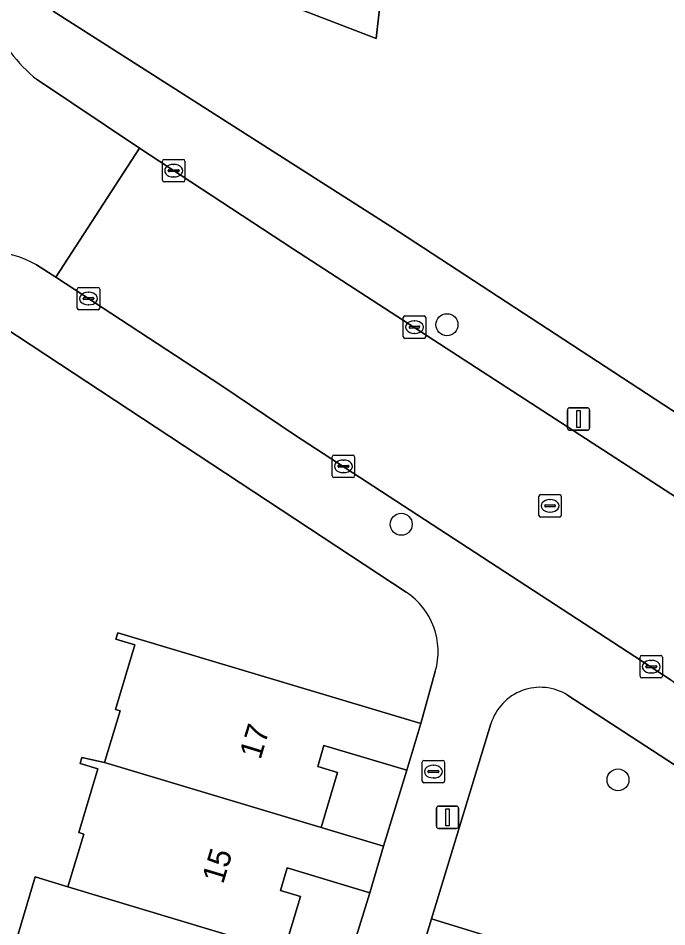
# Model space of a CAD drawing. Extents: x 162184 to 163154, y 385507 to 386516.
# Drawn here: x 162638.71 to 162667.61, y 386298.98 to 386339.47 of the extents above; entities that cross this region are included whole.
import ezdxf

# ---------------------------------------------------------------- set-up
doc = ezdxf.new("R2010")
doc.units = 0
for name, color, linetype in [('IMGEO_Boom', 7, 'Continuous'), ('IMGEO_Brandkraan', 7, 'Continuous'), ('IMGEO_Erf', 7, 'Continuous'), ('IMGEO_Groenvoorziening', 7, 'Continuous'), ('IMGEO_Kolk', 7, 'Continuous'), ('IMGEO_Lichtmast', 7, 'Continuous'), ('IMGEO_Pand', 7, 'Continuous'), ('IMGEO_Pand_nummerreeks', 7, 'Continuous'), ('IMGEO_Parkeervlak_open', 7, 'Continuous'), ('IMGEO_Rijbaan_lokaal_gesloten', 7, 'Continuous'), ('IMGEO_Rijbaan_lokaal_open', 7, 'Continuous'), ('IMGEO_Rioolput', 7, 'Continuous'), ('IMGEO_Voetpad_open', 7, 'Continuous')]:
    doc.layers.add(name, color=color, linetype=linetype)

msp = doc.modelspace()

# ---------------------------------------------------------------- linework, layer by layer
at = {"layer": 'IMGEO_Boom'}
for centre in [(162657.81, 386325.813), (162655.774, 386316.92), (162665.432, 386305.529)]:
    msp.add_circle(centre, 0.489, dxfattribs=at)
at = {"layer": 'IMGEO_Brandkraan'}
for p, q in [((162656.707, 386305.47), (162656.707, 386306.322)), ((162656.782, 386306.396), (162657.634, 386306.396)), ((162657.195, 386306.176), (162657.22, 386306.176)), ((162657.708, 386306.322), (162657.708, 386305.47)), ((162656.966, 386305.89), (162656.966, 386305.902)), ((162657.404, 386305.853), (162657.006, 386305.853)), ((162657.009, 386305.939), (162657.407, 386305.939)), ((162657.45, 386305.902), (162657.45, 386305.89)), ((162657.634, 386305.396), (162656.782, 386305.396)), ((162657.218, 386305.616), (162657.193, 386305.616))]:
    msp.add_line(p, q, dxfattribs=at)
for points in [[(162656.707, 386305.47), (162656.707, 386306.322)], [(162656.782, 386306.396), (162657.634, 386306.396)], [(162657.708, 386306.322), (162657.708, 386305.47)], [(162657.634, 386305.396), (162656.782, 386305.396)]]:
    msp.add_lwpolyline(points, dxfattribs=at)
for centre, radius, start, end in [((162656.784, 386306.32), 0.0765, 91.552, 178.448), ((162656.784, 386306.32), 0.0765, 91.552, 178.448), ((162657.632, 386306.32), 0.0765, 1.552, 88.448), ((162657.632, 386306.32), 0.0765, 1.552, 88.448), ((162657.006, 386305.899), 0.0403, 85.8775, 175.7526), ((162657.003, 386305.889), 0.0366, 178.938, 274.7102), ((162657.407, 386305.896), 0.043, 264.8664, 352.4533), ((162657.411, 386305.901), 0.0386, 1.7309, 96.639), ((162656.784, 386305.472), 0.0765, 181.552, 268.448), ((162656.784, 386305.472), 0.0765, 181.552, 268.448), ((162657.632, 386305.472), 0.0765, 271.552, 358.448), ((162657.632, 386305.472), 0.0765, 271.552, 358.448)]:
    msp.add_arc(centre, radius, start, end, dxfattribs=at)
for centre, major_axis, ratio, start_param, end_param in [((162657.194, 386305.896), (-0.387, 0.002), 0.722429, 4.712389, 7.853982), ((162657.219, 386305.896), (-0.39, 0.002), 0.717154, 1.570796, 4.712389)]:
    msp.add_ellipse(centre, major_axis=major_axis, ratio=ratio, start_param=start_param, end_param=end_param, dxfattribs=at)
at = {"layer": 'IMGEO_Erf'}
for points in [[(162655.987, 386313.896), (162638.065, 386325.703), (162637.869, 386325.818), (162637.664, 386325.916), (162637.451, 386325.995), (162637.232, 386326.054), (162637.008, 386326.093), (162636.781, 386326.113), (162636.554, 386326.112), (162636.328, 386326.091), (162636.105, 386326.049), (162635.886, 386325.988), (162635.673, 386325.908), (162635.469, 386325.809), (162635.274, 386325.692), (162635.091, 386325.558), (162634.92, 386325.408), (162634.763, 386325.244), (162634.621, 386325.066), (162634.496, 386324.876), (162634.389, 386324.676), (162634.3, 386324.467), (162634.243, 386324.299), (162615.574, 386261.809)], [(162636.168, 386290.216), (162637.812, 386295.692), (162639.466, 386301.2), (162640.924, 386300.762), (162641.628, 386303.109), (162641.408, 386303.175), (162642.259, 386306.017), (162641.462, 386306.255), (162641.544, 386306.528), (162642.559, 386306.303), (162643.248, 386308.605), (162643.038, 386308.668), (162643.902, 386311.553), (162643.063, 386311.804), (162643.146, 386312.081), (162656.644, 386308.039), (162657.293, 386310.356)]]:
    msp.add_lwpolyline(points, dxfattribs=at)
for points in [[(162656.021, 386305.958), (162652.333, 386307.063), (162652.052, 386306.122), (162652.942, 386305.855), (162652.208, 386303.404), (162654.99, 386302.571)], [(162654.37, 386300.5), (162650.696, 386301.601), (162650.395, 386300.595), (162651.283, 386300.329), (162650.546, 386297.868), (162653.3, 386297.043)]]:
    msp.add_lwpolyline(points, close=True, dxfattribs=at)
msp.add_arc((162654.234, 386311.238), 3.184, 343.9122, 56.5885, dxfattribs=at)
at = {"layer": 'IMGEO_Groenvoorziening'}
for points in [[(162673.026, 386401.348), (162668.545, 386399.579), (162662.69, 386397.203), (162661.948, 386398.487), (162661.514, 386398.294), (162661.346, 386398.093), (162654.65, 386338.568), (162649.904, 386340.412), (162644.032, 386342.597), (162638.75, 386344.529), (162638.585, 386343.109)], [(162640.264, 386339.786), (162655.308, 386330.194), (162684.39, 386311.194), (162688.102, 386316.833)], [(162659.773, 386308.026), (162657.12, 386299.333), (162661.604, 386297.949), (162690.052, 386289.172), (162691.308, 386290.98), (162663.186, 386309.305)], [(162661.604, 386297.949), (162657.12, 386299.333), (162653.011, 386285.784)]]:
    msp.add_lwpolyline(points, dxfattribs=at)
msp.add_arc((162661.97, 386307.356), 2.297, 58.0433, 163.043, dxfattribs=at)
at = {"layer": 'IMGEO_Kolk'}
for p, q in [((162645.209, 386333.18), (162646.061, 386333.18)), ((162645.134, 386332.254), (162645.134, 386333.106)), ((162645.622, 386332.96), (162645.647, 386332.96)), ((162646.135, 386333.106), (162646.135, 386332.254)), ((162645.393, 386332.674), (162645.393, 386332.686)), ((162645.831, 386332.637), (162645.433, 386332.637)), ((162645.436, 386332.723), (162645.834, 386332.723)), ((162645.645, 386332.4), (162645.62, 386332.4)), ((162645.877, 386332.686), (162645.877, 386332.674)), ((162646.061, 386332.18), (162645.209, 386332.18)), ((162641.339, 386326.552), (162641.339, 386327.404)), ((162641.414, 386327.478), (162642.266, 386327.478)), ((162641.827, 386327.258), (162641.852, 386327.258)), ((162642.34, 386327.404), (162642.34, 386326.552)), ((162641.598, 386326.972), (162641.598, 386326.984)), ((162642.036, 386326.935), (162641.638, 386326.935)), ((162641.641, 386327.021), (162642.039, 386327.021)), ((162641.85, 386326.698), (162641.825, 386326.698)), ((162642.082, 386326.984), (162642.082, 386326.972)), ((162642.266, 386326.478), (162641.414, 386326.478)), ((162655.866, 386325.279), (162655.866, 386326.131)), ((162655.941, 386326.205), (162656.793, 386326.205)), ((162656.354, 386325.985), (162656.379, 386325.985)), ((162656.867, 386326.131), (162656.867, 386325.279)), ((162656.125, 386325.699), (162656.125, 386325.711)), ((162656.563, 386325.662), (162656.165, 386325.662)), ((162656.168, 386325.748), (162656.566, 386325.748)), ((162656.609, 386325.711), (162656.609, 386325.699)), ((162656.793, 386325.205), (162655.941, 386325.205)), ((162656.377, 386325.425), (162656.352, 386325.425)), ((162652.698, 386319.074), (162652.698, 386319.926)), ((162652.773, 386320), (162653.625, 386320)), ((162653.699, 386319.926), (162653.699, 386319.074)), ((162652.957, 386319.494), (162652.957, 386319.506)), ((162653.395, 386319.457), (162652.997, 386319.457)), ((162653, 386319.543), (162653.398, 386319.543)), ((162653.186, 386319.78), (162653.211, 386319.78)), ((162653.441, 386319.506), (162653.441, 386319.494)), ((162653.625, 386319), (162652.773, 386319)), ((162653.209, 386319.22), (162653.184, 386319.22)), ((162666.413, 386310.145), (162666.413, 386310.997)), ((162666.488, 386311.071), (162667.34, 386311.071)), ((162667.414, 386310.997), (162667.414, 386310.145)), ((162666.672, 386310.565), (162666.672, 386310.577)), ((162667.11, 386310.528), (162666.712, 386310.528)), ((162666.715, 386310.614), (162667.113, 386310.614)), ((162666.901, 386310.851), (162666.926, 386310.851)), ((162667.156, 386310.577), (162667.156, 386310.565)), ((162666.924, 386310.291), (162666.899, 386310.291)), ((162667.34, 386310.071), (162666.488, 386310.071))]:
    msp.add_line(p, q, dxfattribs=at)
for points in [[(162645.209, 386333.18), (162646.061, 386333.18)], [(162645.134, 386332.254), (162645.134, 386333.106)], [(162646.135, 386333.106), (162646.135, 386332.254)], [(162646.061, 386332.18), (162645.209, 386332.18)], [(162641.339, 386326.552), (162641.339, 386327.404)], [(162641.414, 386327.478), (162642.266, 386327.478)], [(162642.34, 386327.404), (162642.34, 386326.552)], [(162642.266, 386326.478), (162641.414, 386326.478)], [(162655.866, 386325.279), (162655.866, 386326.131)], [(162655.941, 386326.205), (162656.793, 386326.205)], [(162656.867, 386326.131), (162656.867, 386325.279)], [(162656.793, 386325.205), (162655.941, 386325.205)], [(162652.698, 386319.074), (162652.698, 386319.926)], [(162652.773, 386320), (162653.625, 386320)], [(162653.699, 386319.926), (162653.699, 386319.074)], [(162653.625, 386319), (162652.773, 386319)], [(162666.413, 386310.145), (162666.413, 386310.997)], [(162666.488, 386311.071), (162667.34, 386311.071)], [(162667.414, 386310.997), (162667.414, 386310.145)], [(162667.34, 386310.071), (162666.488, 386310.071)]]:
    msp.add_lwpolyline(points, dxfattribs=at)
for centre, radius, start, end in [((162645.211, 386333.104), 0.0765, 91.552, 178.448), ((162645.211, 386333.104), 0.0765, 91.552, 178.448), ((162646.059, 386333.104), 0.0765, 1.552, 88.448), ((162646.059, 386333.104), 0.0765, 1.552, 88.448), ((162645.433, 386332.683), 0.0403, 85.8775, 175.7526), ((162645.43, 386332.673), 0.0366, 178.938, 274.7102), ((162645.834, 386332.68), 0.043, 264.8664, 352.4533), ((162645.838, 386332.685), 0.0386, 1.7309, 96.639), ((162645.211, 386332.256), 0.0765, 181.552, 268.448), ((162645.211, 386332.256), 0.0765, 181.552, 268.448), ((162646.059, 386332.256), 0.0765, 271.552, 358.448), ((162646.059, 386332.256), 0.0765, 271.552, 358.448), ((162641.416, 386327.402), 0.0765, 91.552, 178.448), ((162641.416, 386327.402), 0.0765, 91.552, 178.448), ((162642.264, 386327.402), 0.0765, 1.552, 88.448), ((162642.264, 386327.402), 0.0765, 1.552, 88.448), ((162641.638, 386326.981), 0.0403, 85.8775, 175.7526), ((162641.635, 386326.971), 0.0366, 178.938, 274.7102), ((162642.039, 386326.978), 0.043, 264.8664, 352.4533), ((162642.043, 386326.983), 0.0386, 1.7309, 96.639), ((162641.416, 386326.554), 0.0765, 181.552, 268.448), ((162641.416, 386326.554), 0.0765, 181.552, 268.448), ((162642.264, 386326.554), 0.0765, 271.552, 358.448), ((162642.264, 386326.554), 0.0765, 271.552, 358.448), ((162655.943, 386326.129), 0.0765, 91.552, 178.448), ((162655.943, 386326.129), 0.0765, 91.552, 178.448), ((162656.791, 386326.129), 0.0765, 1.552, 88.448), ((162656.791, 386326.129), 0.0765, 1.552, 88.448), ((162656.165, 386325.708), 0.0403, 85.8775, 175.7526), ((162656.162, 386325.698), 0.0366, 178.938, 274.7102), ((162656.566, 386325.705), 0.043, 264.8664, 352.4533), ((162656.57, 386325.71), 0.0386, 1.7309, 96.639), ((162655.943, 386325.281), 0.0765, 181.552, 268.448), ((162655.943, 386325.281), 0.0765, 181.552, 268.448), ((162656.791, 386325.281), 0.0765, 271.552, 358.448), ((162656.791, 386325.281), 0.0765, 271.552, 358.448), ((162652.775, 386319.924), 0.0765, 91.552, 178.448), ((162652.775, 386319.924), 0.0765, 91.552, 178.448), ((162653.623, 386319.924), 0.0765, 1.552, 88.448), ((162653.623, 386319.924), 0.0765, 1.552, 88.448), ((162652.997, 386319.503), 0.0403, 85.8775, 175.7526), ((162652.994, 386319.493), 0.0366, 178.938, 274.7102), ((162653.398, 386319.5), 0.043, 264.8664, 352.4533), ((162653.402, 386319.505), 0.0386, 1.7309, 96.639), ((162652.775, 386319.076), 0.0765, 181.552, 268.448), ((162652.775, 386319.076), 0.0765, 181.552, 268.448), ((162653.623, 386319.076), 0.0765, 271.552, 358.448), ((162653.623, 386319.076), 0.0765, 271.552, 358.448), ((162666.49, 386310.995), 0.0765, 91.552, 178.448), ((162666.49, 386310.995), 0.0765, 91.552, 178.448), ((162667.338, 386310.995), 0.0765, 1.552, 88.448), ((162667.338, 386310.995), 0.0765, 1.552, 88.448), ((162666.712, 386310.574), 0.0403, 85.8775, 175.7526), ((162666.709, 386310.564), 0.0366, 178.938, 274.7102), ((162667.113, 386310.571), 0.043, 264.8664, 352.4533), ((162667.117, 386310.576), 0.0386, 1.7309, 96.639), ((162666.49, 386310.147), 0.0765, 181.552, 268.448), ((162666.49, 386310.147), 0.0765, 181.552, 268.448), ((162667.338, 386310.147), 0.0765, 271.552, 358.448), ((162667.338, 386310.147), 0.0765, 271.552, 358.448)]:
    msp.add_arc(centre, radius, start, end, dxfattribs=at)
for centre, major_axis, ratio, start_param, end_param in [((162645.621, 386332.68), (-0.387, 0.002), 0.722429, 4.712389, 7.853982), ((162645.646, 386332.68), (-0.39, 0.002), 0.717154, 1.570796, 4.712389), ((162641.826, 386326.978), (-0.387, 0.002), 0.722429, 4.712389, 7.853982), ((162641.851, 386326.978), (-0.39, 0.002), 0.717154, 1.570796, 4.712389), ((162656.353, 386325.705), (-0.387, 0.002), 0.722429, 4.712389, 7.853982), ((162656.378, 386325.705), (-0.39, 0.002), 0.717154, 1.570796, 4.712389), ((162653.185, 386319.5), (-0.387, 0.002), 0.722429, 4.712389, 7.853982), ((162653.21, 386319.5), (-0.39, 0.002), 0.717154, 1.570796, 4.712389), ((162666.9, 386310.571), (-0.387, 0.002), 0.722429, 4.712389, 7.853982), ((162666.925, 386310.571), (-0.39, 0.002), 0.717154, 1.570796, 4.712389)]:
    msp.add_ellipse(centre, major_axis=major_axis, ratio=ratio, start_param=start_param, end_param=end_param, dxfattribs=at)
at = {"layer": 'IMGEO_Lichtmast'}
for p, q in [((162663.178, 386321.211), (162663.178, 386322.011)), ((162663.178, 386322.011), (162663.178, 386321.211)), ((162663.278, 386322.111), (162664.068, 386322.111)), ((162664.068, 386322.111), (162663.278, 386322.111)), ((162664.168, 386322.011), (162664.168, 386321.211)), ((162664.168, 386321.211), (162664.168, 386322.011)), ((162664.068, 386321.111), (162663.278, 386321.111)), ((162663.278, 386321.111), (162664.068, 386321.111)), ((162657.341, 386303.461), (162657.341, 386304.261)), ((162657.341, 386304.261), (162657.341, 386303.461)), ((162657.441, 386304.361), (162658.231, 386304.361)), ((162658.231, 386304.361), (162657.441, 386304.361)), ((162658.331, 386304.261), (162658.331, 386303.461)), ((162658.331, 386303.461), (162658.331, 386304.261)), ((162658.231, 386303.361), (162657.441, 386303.361)), ((162657.441, 386303.361), (162658.231, 386303.361))]:
    msp.add_line(p, q, dxfattribs=at)
for points in [[(162663.598, 386321.986), (162663.748, 386321.986), (162663.748, 386321.236), (162663.598, 386321.236), (162663.598, 386321.986)], [(162657.761, 386304.236), (162657.911, 386304.236), (162657.911, 386303.486), (162657.761, 386303.486), (162657.761, 386304.236)]]:
    msp.add_lwpolyline(points, dxfattribs=at)
for centre, start, end in [((162663.278, 386322.011), 90, 180), ((162663.278, 386322.011), 90, 180), ((162664.068, 386322.011), 0, 90), ((162664.068, 386322.011), 360, 90), ((162663.278, 386321.211), 180, 270), ((162663.278, 386321.211), 180, 270), ((162664.068, 386321.211), 270, 0), ((162664.068, 386321.211), 270, 0), ((162657.441, 386304.261), 90, 180), ((162657.441, 386304.261), 90, 180), ((162658.231, 386304.261), 0, 90), ((162658.231, 386304.261), 360, 90), ((162657.441, 386303.461), 180, 270), ((162657.441, 386303.461), 180, 270), ((162658.231, 386303.461), 270, 0), ((162658.231, 386303.461), 270, 0)]:
    msp.add_arc(centre, 0.1, start, end, dxfattribs=at)
at = {"layer": 'IMGEO_Pand'}
for points in [[(162656.644, 386308.039), (162643.146, 386312.081), (162643.063, 386311.804), (162643.902, 386311.553), (162643.038, 386308.668), (162643.248, 386308.605), (162642.559, 386306.303), (162652.208, 386303.404), (162652.942, 386305.855), (162652.052, 386306.122), (162652.333, 386307.063), (162656.021, 386305.958)], [(162654.99, 386302.571), (162652.208, 386303.404), (162642.559, 386306.303), (162641.544, 386306.528), (162641.462, 386306.255), (162642.259, 386306.017), (162641.408, 386303.175), (162641.628, 386303.109), (162640.924, 386300.762), (162650.546, 386297.868), (162651.283, 386300.329), (162650.395, 386300.595), (162650.696, 386301.601), (162654.37, 386300.5)], [(162653.3, 386297.043), (162650.546, 386297.868), (162640.924, 386300.762), (162639.466, 386301.2), (162637.812, 386295.692), (162648.809, 386292.389), (162649.562, 386294.905), (162648.768, 386295.143), (162649.05, 386296.085), (162652.687, 386294.996)]]:
    msp.add_lwpolyline(points, close=True, dxfattribs=at)
at = {"layer": 'IMGEO_Parkeervlak_open'}
msp.add_lwpolyline([(162656.546, 386399.53), (162649.904, 386340.412), (162654.65, 386338.568), (162661.346, 386398.093)], close=True, dxfattribs=at)
at = {"layer": 'IMGEO_Rijbaan_lokaal_gesloten'}
msp.add_lwpolyline([(162702.823, 386295.273), (162694.436, 386300.775), (162687.215, 386305.558), (162686.564, 386305.989), (162682.166, 386308.827), (162681.036, 386309.556), (162680.468, 386309.941), (162679.959, 386310.277), (162671.746, 386315.696), (162671.257, 386316.019), (162669.691, 386317.045), (162650.981, 386329.18), (162644.111, 386333.677), (162640.381, 386327.933), (162647.775, 386323.092), (162651.022, 386320.911), (162667.801, 386309.976), (162676.05, 386304.6), (162729.502, 386269.766), (162744.525, 386259.941), (162759.763, 386250), (162786.38, 386232.664), (162789.668, 386230.538)], dxfattribs=at)
at = {"layer": 'IMGEO_Rijbaan_lokaal_open'}
msp.add_lwpolyline([(162639.525, 386328.477), (162640.381, 386327.933), (162644.111, 386333.677), (162639.562, 386336.726)], dxfattribs=at)
for centre, radius, start, end in [((162643.771, 386342.02), 6.763, 202.1023, 231.5106), ((162637.08, 386324.119), 4.997, 60.7085, 110.3831)]:
    msp.add_arc(centre, radius, start, end, dxfattribs=at)
at = {"layer": 'IMGEO_Rioolput'}
for p, q in [((162661.981, 386318.24), (162662.833, 386318.24)), ((162661.906, 386317.314), (162661.906, 386318.166)), ((162662.208, 386317.783), (162662.606, 386317.783)), ((162662.394, 386318.02), (162662.419, 386318.02)), ((162662.907, 386318.166), (162662.907, 386317.314)), ((162662.165, 386317.734), (162662.165, 386317.746)), ((162662.603, 386317.697), (162662.205, 386317.697)), ((162662.417, 386317.46), (162662.392, 386317.46)), ((162662.649, 386317.746), (162662.649, 386317.734)), ((162662.833, 386317.24), (162661.981, 386317.24))]:
    msp.add_line(p, q, dxfattribs=at)
for points in [[(162661.981, 386318.24), (162662.833, 386318.24)], [(162661.906, 386317.314), (162661.906, 386318.166)], [(162662.907, 386318.166), (162662.907, 386317.314)], [(162662.833, 386317.24), (162661.981, 386317.24)]]:
    msp.add_lwpolyline(points, dxfattribs=at)
for centre, radius, start, end in [((162661.983, 386318.164), 0.0765, 91.552, 178.448), ((162661.983, 386318.164), 0.0765, 91.552, 178.448), ((162662.831, 386318.164), 0.0765, 1.552, 88.448), ((162662.831, 386318.164), 0.0765, 1.552, 88.448), ((162662.205, 386317.743), 0.0403, 85.8775, 175.7526), ((162662.61, 386317.745), 0.0386, 1.7309, 96.639), ((162662.202, 386317.733), 0.0366, 178.938, 274.7102), ((162662.606, 386317.74), 0.043, 264.8664, 352.4533), ((162661.983, 386317.316), 0.0765, 181.552, 268.448), ((162661.983, 386317.316), 0.0765, 181.552, 268.448), ((162662.831, 386317.316), 0.0765, 271.552, 358.448), ((162662.831, 386317.316), 0.0765, 271.552, 358.448)]:
    msp.add_arc(centre, radius, start, end, dxfattribs=at)
for centre, major_axis, ratio, start_param, end_param in [((162662.393, 386317.74), (-0.387, 0.002), 0.722429, 4.712389, 7.853982), ((162662.418, 386317.74), (-0.39, 0.002), 0.717154, 1.570796, 4.712389)]:
    msp.add_ellipse(centre, major_axis=major_axis, ratio=ratio, start_param=start_param, end_param=end_param, dxfattribs=at)
at = {"layer": 'IMGEO_Voetpad_open'}
for points in [[(162697.61, 386302.685), (162695.171, 386304.265), (162689.488, 386307.968), (162688.572, 386308.509), (162684.39, 386311.194), (162655.308, 386330.194), (162640.264, 386339.786)], [(162639.562, 386336.726), (162644.111, 386333.677), (162650.981, 386329.18), (162669.691, 386317.045), (162671.257, 386316.019), (162671.746, 386315.696)], [(162635.34, 386328.803), (162634.389, 386324.676), (162634.496, 386324.876), (162634.621, 386325.066), (162634.763, 386325.244), (162634.92, 386325.408), (162635.091, 386325.558), (162635.274, 386325.692), (162635.469, 386325.809), (162635.673, 386325.908), (162635.886, 386325.988), (162636.105, 386326.049), (162636.328, 386326.091), (162636.554, 386326.112), (162636.781, 386326.113), (162637.008, 386326.093), (162637.232, 386326.054), (162637.451, 386325.995), (162637.664, 386325.916), (162637.869, 386325.818), (162638.065, 386325.703), (162655.987, 386313.896)], [(162729.502, 386269.766), (162676.05, 386304.6), (162675.07, 386304.977), (162674.076, 386305.206), (162673.36, 386305.528), (162670.002, 386307.721), (162669.416, 386308.234), (162668.834, 386309.047), (162667.801, 386309.976), (162651.022, 386320.911), (162647.775, 386323.092), (162640.381, 386327.933), (162639.525, 386328.477)], [(162657.293, 386310.356), (162656.644, 386308.039), (162656.021, 386305.958), (162654.99, 386302.571), (162654.37, 386300.5), (162653.3, 386297.043), (162652.687, 386294.996), (162651.669, 386291.532), (162651.047, 386289.457), (162650.039, 386286.051), (162649.408, 386283.944), (162648.381, 386280.445), (162647.769, 386278.403), (162646.722, 386274.973), (162646.1, 386272.895), (162645.017, 386269.369), (162644.396, 386267.294), (162643.389, 386263.891), (162642.771, 386261.827), (162640.538, 386254.388)], [(162663.186, 386309.305), (162691.308, 386290.98)], [(162653.011, 386285.784), (162657.12, 386299.333), (162659.773, 386308.026)]]:
    msp.add_lwpolyline(points, dxfattribs=at)
for centre, radius, start, end in [((162643.771, 386342.02), 6.763, 202.1023, 231.5106), ((162637.08, 386324.119), 4.997, 60.7085, 110.3831), ((162654.234, 386311.238), 3.184, 343.9122, 56.5885), ((162661.97, 386307.356), 2.297, 58.0433, 163.043)]:
    msp.add_arc(centre, radius, start, end, dxfattribs=at)

# ---------------------------------------------------------------- texts
at = {"layer": 'IMGEO_Pand_nummerreeks'}
for s, p in [('17', (162649.501, 386306.394)), ('15', (162647.835, 386300.851))]:
    msp.add_text(s, height=1, rotation=73.2662, dxfattribs=at).set_placement(p)

doc.saveas('drawing.dxf')
